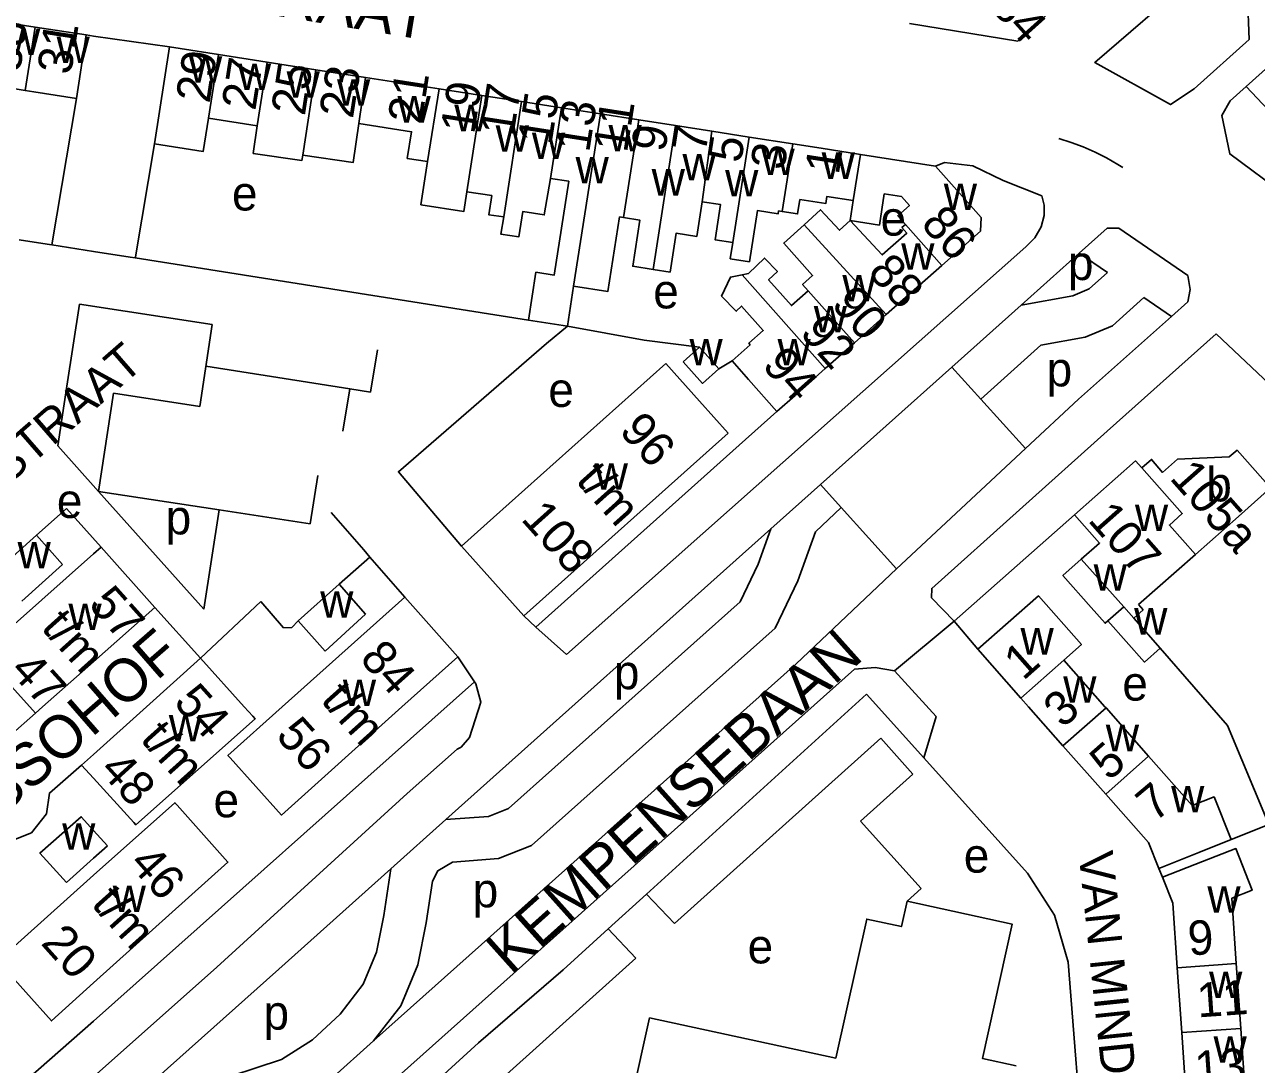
# Model space of a CAD drawing. Extents: x 161775 to 163181, y 382878 to 383925.
# Drawn here: x 162592 to 162735.4, y 383208.4 to 383329.4 of the extents above; entities that cross this region are included whole.
import ezdxf

# ---------------------------------------------------------------- set-up
doc = ezdxf.new("R2010")
doc.units = 0
for name, color, linetype in [('BLT_Basislijn', 7, 'Continuous'), ('BLT_Bebouwing', 7, 'Continuous'), ('BLT_Centroide', 7, 'Continuous'), ('BLT_Huisnummer', 7, 'Continuous'), ('BLT_Huisnummer_ tussenligend', 7, 'Continuous'), ('BLT_Huisnummer_reeks', 7, 'Continuous'), ('BLT_Onderverdeling_panden', 7, 'Continuous'), ('BLT_Straatnaam', 7, 'Continuous'), ('BLT_Vlakafsluiter', 7, 'Continuous')]:
    doc.layers.add(name, color=color, linetype=linetype)

msp = doc.modelspace()

# ---------------------------------------------------------------- linework, layer by layer
at = {"layer": 'BLT_Basislijn'}
for p, q in [((162734.18, 383322.22), (162747.65, 383334.31)), ((162734.32, 383333.06), (162734.52, 383327.69)), ((162728.11, 383321.94), (162734.52, 383327.69)), ((162732.32, 383320.55), (162734.18, 383322.22)), ((162734.18, 383322.22), (162738.71, 383317.41)), ((162597.99, 383320.81), (162595.15, 383303.79)), ((162705.9, 383311.29), (162710.39, 383309.51)), ((162714.75, 383302.82), (162708, 383296.78)), ((162718.02, 383300.57), (162714.75, 383302.82)), ((162650.63, 383295.02), (162604.83, 383302.26)), ((162598.36, 383296.88), (162596.9, 383287.35)), ((162613.81, 383294.51), (162598.36, 383296.88)), ((162725.47, 383295.45), (162722.26, 383297.65)), ((162612.35, 383284.98), (162613.81, 383294.51)), ((162664.1, 383292.68), (162655.16, 383294.32)), ((162664.1, 383292.68), (162670.55, 383291.87)), ((162633.05, 383291.56), (162632.23, 383286.65)), ((162710.28, 383292.11), (162703.27, 383285.84)), ((162629.83, 383287.02), (162613.07, 383289.68)), ((162672.78, 383289.35), (162674.33, 383290.28)), ((162699.92, 383289.56), (162684.63, 383275.89)), ((162699.92, 383289.56), (162703.27, 383285.84)), ((162596.9, 383287.35), (162595.83, 383280.38)), ((162629.83, 383287.02), (162629.02, 383282.11)), ((162629.83, 383287.02), (162632.23, 383286.65)), ((162602.32, 383286.52), (162600.57, 383275.09)), ((162602.32, 383286.52), (162612.35, 383284.98)), ((162703.27, 383285.84), (162708.47, 383280.07)), ((162675.16, 383280.46), (162679.55, 383284.39)), ((162600.57, 383275.09), (162595.83, 383280.38)), ((162651.5, 383259.29), (162675.16, 383280.46)), ((162693.48, 383266.07), (162708.47, 383280.07)), ((162626.09, 383276.92), (162625.23, 383271.31)), ((162614.62, 383272.93), (162600.57, 383275.09)), ((162600.57, 383275.09), (162612.85, 383261.38)), ((162678.84, 383270.71), (162684.63, 383275.89)), ((162684.63, 383275.89), (162687.04, 383273.22)), ((162596.84, 383273.09), (162594.37, 383270.88)), ((162600.87, 383268.59), (162596.84, 383273.09)), ((162612.85, 383261.38), (162614.62, 383272.93)), ((162625.23, 383271.31), (162614.62, 383272.93)), ((162687.04, 383273.22), (162693.48, 383266.07)), ((162714.2, 383272.37), (162700.18, 383259.96)), ((162593.36, 383269.97), (162594.37, 383270.88)), ((162628.58, 383264.27), (162632.16, 383267.44)), ((162632.16, 383267.44), (162636.22, 383262.78)), ((162612.46, 383255.66), (162619.48, 383262.27)), ((162607.13, 383261.58), (162612.46, 383255.66)), ((162651.5, 383259.29), (162650.07, 383260.58)), ((162700.18, 383259.96), (162702.92, 383256.71)), ((162655.06, 383256.08), (162651.5, 383259.29)), ((162644.34, 383252.93), (162642.4, 383255.84)), ((162696.65, 383244.05), (162689.98, 383251.46)), ((162667.62, 383224.77), (162691.65, 383246.34)), ((162691.65, 383246.34), (162695.39, 383242.17)), ((162695.39, 383242.17), (162689.29, 383236.7)), ((162634.6, 383231.13), (162641.01, 383236.87)), ((162689.29, 383236.7), (162696.33, 383228.86)), ((162736.81, 383236.3), (162732.43, 383234.55)), ((162724, 383231.19), (162724.45, 383230.18)), ((162664.38, 383228.21), (162667.62, 383224.77)), ((162696.33, 383228.86), (162694.7, 383227.39)), ((162659.92, 383224.15), (162663.13, 383220.74)), ((162663.13, 383220.74), (162645.43, 383204.86)), ((162632.59, 383211.1), (162627.58, 383206.63))]:
    msp.add_line(p, q, dxfattribs=at)
for points in [[(162728.02, 383334.92), (162716.54, 383325.02), (162725.36, 383320.12), (162728.11, 383321.94)], [(162599.14, 383328.22), (162600, 383328.1), (162608.84, 383326.83)], [(162732.32, 383320.55), (162731.35, 383318.86), (162732.27, 383314.38), (162738.74, 383309.56), (162742.97, 383309.23)], [(162604.83, 383302.26), (162604.86, 383302.41), (162607.1, 383315.55)], [(162712.38, 383316.16), (162713.81, 383315.71), (162715.21, 383315.18), (162716.59, 383314.58), (162717.93, 383313.91), (162719.23, 383313.16), (162719.81, 383312.8)], [(162705.9, 383311.29), (162702.36, 383312.99), (162699.05, 383313.36), (162698.02, 383312.96)], [(162710.39, 383309.51), (162710.66, 383308.39), (162710.66, 383307.19), (162710.33, 383305.89), (162709.58, 383304.59), (162708.52, 383303.54), (162655.06, 383256.08)], [(162719.35, 383305.72), (162718.01, 383305.72), (162714.75, 383302.82)], [(162727.38, 383300.2), (162719.35, 383305.72)], [(162595.15, 383303.79), (162594.61, 383303.88), (162591.33, 383304.39)], [(162604.83, 383302.26), (162604.25, 383302.35), (162600, 383303.02), (162595.15, 383303.79)], [(162718.02, 383300.57), (162715.9, 383298.65), (162714.01, 383297.87), (162708, 383296.78)], [(162725.47, 383295.45), (162727.38, 383297.15), (162727.65, 383298.58), (162727.38, 383300.2)], [(162708, 383296.78), (162699.92, 383289.56)], [(162722.26, 383297.65), (162718.61, 383294.37), (162715.44, 383293.05), (162710.28, 383292.11)], [(162708.47, 383280.07), (162714.64, 383285.84), (162725.47, 383295.45)], [(162655.16, 383294.32), (162652.74, 383292.29), (162635.48, 383277.37), (162642.82, 383268.69)], [(162700.18, 383259.96), (162697.55, 383262.68), (162697.58, 383263.78), (162717.98, 383282.11), (162730.7, 383293.41)], [(162730.7, 383293.41), (162740.29, 383284.35), (162743.22, 383281.09)], [(162627.66, 383272.61), (162631.45, 383268.27), (162632.16, 383267.44)], [(162632.59, 383211.1), (162635.75, 383215.2), (162637.75, 383219.96), (162638.72, 383224.85), (162639.45, 383229.71), (162640.09, 383230.92), (162641.77, 383231.91), (162647.13, 383232.33), (162650.96, 383233.85), (162679.35, 383259.16), (162681.97, 383264.69), (162684.05, 383270.39), (162687.04, 383273.22)], [(162641.01, 383236.87), (162645.99, 383237.25), (162648.29, 383238.17), (162675.26, 383262.22), (162677.35, 383266.62), (162678.84, 383270.71)], [(162641.01, 383236.87), (162678.84, 383270.71)], [(162693.48, 383266.07), (162681.79, 383255.01), (162632.59, 383211.1)], [(162619.48, 383262.27), (162622.12, 383259.18), (162623.07, 383259.25), (162623.83, 383260.03)], [(162724.18, 383256.84), (162732, 383247.83), (162736.81, 383236.3)], [(162688.58, 383254.38), (162615.97, 383189.56), (162613.79, 383187.62)], [(162693.22, 383254.18), (162690.97, 383254.59), (162688.58, 383254.38)], [(162696.65, 383244.05), (162698.08, 383248.88), (162693.22, 383254.18)], [(162570.01, 383217.65), (162576.23, 383210.37), (162584.08, 383201.25), (162584.73, 383200.63), (162585.13, 383200.67), (162587.16, 383202.14), (162600, 383213.42), (162644.34, 383252.93)], [(162591.34, 383199.25), (162600, 383206.93), (162614.36, 383219.68), (162636.52, 383239.9), (162642.31, 383245.08), (162642.78, 383245.3), (162643.76, 383246.45), (162645.08, 383250.55), (162644.5, 383252.69), (162644.34, 383252.93)], [(162689.98, 383251.46), (162664.38, 383228.21)], [(162580.33, 383237.65), (162582.12, 383239.57), (162583.14, 383243.01), (162585.21, 383245.27), (162587.69, 383246.34), (162590.24, 383246.63), (162593.23, 383249.26)], [(162715.36, 383196.23), (162713.47, 383220.29), (162711.88, 383225.76), (162708.73, 383230.62), (162696.65, 383244.05)], [(162598.61, 383243.21), (162594.86, 383239.96), (162594.52, 383237.55), (162592.77, 383235.34), (162590.32, 383234.35), (162588.47, 383233.98), (162585.68, 383231.57)], [(162594.57, 383195.37), (162621.56, 383219.46), (162634.6, 383231.13)], [(162602.45, 383196.76), (162613.16, 383206.07), (162621.89, 383208.94), (162625.48, 383211.22), (162628.7, 383214.24), (162631.39, 383217.73), (162632.94, 383221.43), (162633.8, 383225.7), (162634.6, 383231.13)], [(162664.38, 383228.21), (162659.92, 383224.15)], [(162659.92, 383224.15), (162654.65, 383219.37), (162644.81, 383210.89), (162636.3, 383203.14), (162619.78, 383188.65), (162618.57, 383187.37), (162618.34, 383185.21)]]:
    msp.add_lwpolyline(points, dxfattribs=at)
at = {"layer": 'BLT_Bebouwing'}
for p, q in [((162593.19, 383329.15), (162587.46, 383330.04)), ((162599.14, 383328.22), (162593.19, 383329.15)), ((162597.99, 383320.81), (162599.14, 383328.22)), ((162608.84, 383326.83), (162607.1, 383315.55)), ((162614.53, 383325.95), (162608.84, 383326.83)), ((162620.21, 383325.06), (162614.53, 383325.95)), ((162625.89, 383324.18), (162620.21, 383325.06)), ((162631.65, 383323.28), (162625.89, 383324.18)), ((162586.31, 383322.67), (162592.04, 383321.76)), ((162640.21, 383321.95), (162631.65, 383323.28)), ((162645.2, 383321.17), (162640.21, 383321.95)), ((162649.83, 383320.46), (162645.2, 383321.17)), ((162654.48, 383319.73), (162649.83, 383320.46)), ((162659.01, 383319.03), (162654.48, 383319.73)), ((162613.37, 383318.54), (162619.05, 383317.65)), ((162663.46, 383318.33), (162659.01, 383319.03)), ((162667.75, 383317.67), (162663.46, 383318.33)), ((162671.99, 383317.01), (162667.75, 383317.67)), ((162676.32, 383316.33), (162671.99, 383317.01)), ((162681.42, 383315.54), (162676.32, 383316.33)), ((162684.7, 383315.03), (162681.42, 383315.54)), ((162689.26, 383314.32), (162684.7, 383315.03)), ((162698.02, 383312.96), (162689.26, 383314.32)), ((162688.09, 383306.64), (162688.43, 383308.95)), ((162692.27, 383295.66), (162698.74, 383301.4)), ((162655.16, 383294.32), (162655.88, 383298.98)), ((162688.57, 383292.38), (162692.27, 383295.66)), ((162650.63, 383295.02), (162655.16, 383294.32)), ((162685.18, 383289.38), (162688.57, 383292.38)), ((162668.64, 383290.18), (162670.55, 383291.87)), ((162670.55, 383291.87), (162672.78, 383289.35)), ((162674.33, 383290.28), (162676.44, 383292.15)), ((162681.66, 383286.26), (162685.18, 383289.38)), ((162679.55, 383284.39), (162681.66, 383286.26)), ((162650.07, 383260.58), (162673.87, 383281.85)), ((162642.82, 383268.69), (162650.07, 383260.58)), ((162596.39, 383266.56), (162591.64, 383262.29)), ((162628.58, 383264.27), (162623.83, 383260.03)), ((162631.67, 383260.8), (162628.58, 383264.27)), ((162636.22, 383262.78), (162642.4, 383255.84)), ((162626.95, 383256.47), (162631.67, 383260.8)), ((162721.09, 383260.34), (162722.19, 383261.3)), ((162722.19, 383261.3), (162721.64, 383261.9)), ((162623.83, 383260.03), (162626.95, 383256.47)), ((162707.95, 383251.02), (162702.92, 383256.71)), ((162717.86, 383249.87), (162722.82, 383244.25)), ((162712.85, 383245.45), (162717.83, 383239.83)), ((162722.82, 383244.25), (162727.9, 383238.5)), ((162717.83, 383239.83), (162722.8, 383234.21)), ((162722.8, 383234.21), (162724, 383231.19)), ((162725.62, 383227.16), (162724.45, 383230.18)), ((162726.15, 383219.63), (162725.62, 383227.16)), ((162732.5, 383227.73), (162733.03, 383220.11)), ((162726.67, 383212.09), (162726.15, 383219.63)), ((162733.03, 383220.11), (162733.56, 383212.57)), ((162664.73, 383213.79), (162686.41, 383209.08)), ((162727.2, 383204.55), (162726.67, 383212.09)), ((162733.56, 383212.57), (162734.08, 383205.04))]:
    msp.add_line(p, q, dxfattribs=at)
for points in [[(162713.49, 383332.92), (162707.58, 383327.5), (162694.99, 383329.54)], [(162592.04, 383321.76), (162593.05, 383321.6), (162597.99, 383320.81)], [(162607.1, 383315.55), (162612.77, 383314.67), (162613.37, 383318.54)], [(162619.05, 383317.65), (162618.58, 383314.44), (162624.24, 383313.6), (162624.34, 383314.24)], [(162624.34, 383314.24), (162630.21, 383313.37), (162630.87, 383317.9)], [(162630.87, 383317.9), (162637.01, 383316.95), (162636.52, 383313.86), (162638.89, 383313.48)], [(162643.46, 383309.97), (162643.1, 383307.67), (162638.11, 383308.45), (162638.89, 383313.48)], [(162698.74, 383301.4), (162703.23, 383305.38), (162703.33, 383306.97), (162698.02, 383312.96)], [(162653.2, 383311.52), (162652.47, 383307.28), (162649.95, 383307.67), (162649.49, 383304.71), (162647.42, 383305.03), (162647.74, 383307.03)], [(162650.63, 383295.02), (162651.5, 383300.59), (162653.62, 383300.27), (162655.32, 383311.19), (162653.2, 383311.52)], [(162647.74, 383307.03), (162646.01, 383307.3), (162646.36, 383309.52), (162643.46, 383309.97)], [(162694.52, 383306.16), (162693.62, 383307.18), (162694.97, 383308.37), (162694.05, 383309.41), (162692.04, 383309.72), (162691.48, 383306.08), (162688.09, 383306.64)], [(162670.84, 383308.8), (162670.21, 383304.76), (162667.81, 383305.14), (162667.11, 383300.62), (162665.14, 383300.93)], [(162674.41, 383304.07), (162672.35, 383304.39), (162672.99, 383308.47), (162670.84, 383308.8)], [(162683.73, 383308.82), (162682.22, 383309.06), (162681.96, 383307.39), (162680.17, 383307.67)], [(162688.43, 383308.95), (162685.37, 383309.43), (162685.24, 383308.59), (162683.73, 383308.82)], [(162661.68, 383306.96), (162661.23, 383307.03), (162659.88, 383298.36), (162655.88, 383298.98)], [(162665.14, 383300.93), (162662.77, 383301.3), (162663.6, 383306.66), (162661.68, 383306.96)], [(162680.17, 383307.67), (162679.74, 383307.74), (162679.69, 383307.39), (162677.27, 383307.77), (162676.35, 383301.81)], [(162682.74, 383306.12), (162684.64, 383307.87), (162686.84, 383305.49), (162688.09, 383306.64)], [(162683.19, 383298.45), (162682.54, 383299.18), (162683.7, 383300.21), (162680.35, 383304), (162682.74, 383306.12)], [(162688.09, 383306.64), (162691.82, 383302.61), (162694.67, 383305.14), (162694.1, 383305.79), (162694.52, 383306.16)], [(162676.35, 383301.81), (162674.11, 383302.16), (162674.41, 383304.07)], [(162675.49, 383300.31), (162676.23, 383300.45), (162678.09, 383302.25), (162679.6, 383300.69), (162678.58, 383299.7), (162681.23, 383296.72), (162683.19, 383298.45)], [(162676.44, 383292.15), (162676.28, 383292.33), (162677.95, 383293.81), (162675.43, 383296.65), (162674.82, 383296.05), (162673.1, 383297.82), (162674.14, 383300.04), (162675.49, 383300.31)], [(162666.61, 383289.97), (162646.55, 383272.03), (162642.82, 383268.69)], [(162666.61, 383289.97), (162670.53, 383285.58), (162673.87, 383281.85)], [(162672.78, 383289.35), (162670.87, 383287.66), (162668.64, 383290.18)], [(162679.55, 383284.39), (162676.24, 383288.13), (162674.33, 383290.28)], [(162737.02, 383275.48), (162733.14, 383279.88), (162732.2, 383279.1), (162726.19, 383278.83), (162724.44, 383277.29), (162723.16, 383278.8), (162722.03, 383277.81)], [(162722.03, 383277.81), (162721.3, 383278.64), (162714.2, 383272.37)], [(162737.02, 383275.48), (162733.27, 383272.17), (162728.26, 383267.75)], [(162714.2, 383272.37), (162717.11, 383269.07), (162714.97, 383267.19)], [(162588.58, 383265.7), (162593.36, 383269.97)], [(162593.36, 383269.97), (162596.39, 383266.56)], [(162590.79, 383259.62), (162600, 383267.81), (162600.87, 383268.59)], [(162600.87, 383268.59), (162607.13, 383261.58)], [(162714.97, 383267.19), (162712.84, 383265.3), (162716.15, 383261.55), (162717.76, 383259.73), (162718.09, 383260.02)], [(162728.26, 383267.75), (162721.64, 383261.9)], [(162615.91, 383244.05), (162615.64, 383244.35), (162621.95, 383250), (162636.22, 383262.78)], [(162702.92, 383256.71), (162709.99, 383262.92), (162714.99, 383257.24), (162712.96, 383255.44)], [(162607.13, 383261.58), (162600, 383255.26), (162594.06, 383250), (162593.23, 383249.26)], [(162718.09, 383260.02), (162722.34, 383255.21), (162724.18, 383256.84)], [(162724.18, 383256.84), (162721.09, 383260.34)], [(162593.23, 383249.26), (162592.56, 383250), (162587.25, 383255.85)], [(162612.46, 383255.66), (162606.16, 383250), (162600, 383244.46), (162598.61, 383243.21)], [(162618.52, 383248.91), (162617.54, 383250), (162612.46, 383255.66)], [(162642.4, 383255.84), (162635.9, 383250), (162621.89, 383237.4), (162615.91, 383244.05)], [(162712.96, 383255.44), (162717.74, 383250), (162717.86, 383249.87)], [(162712.85, 383245.45), (162708.83, 383250), (162707.95, 383251.02)], [(162604.67, 383236.55), (162604.91, 383236.28), (162618.79, 383248.61), (162618.52, 383248.91)], [(162598.61, 383243.21), (162600, 383241.68), (162604.67, 383236.55)], [(162727.9, 383238.5), (162730.45, 383239.51), (162732.43, 383234.55)], [(162589.13, 383220.13), (162588.85, 383220.44), (162600, 383230.39), (162609.46, 383238.83), (162609.73, 383238.54)], [(162609.73, 383238.54), (162615.63, 383231.92), (162600, 383217.85), (162595.1, 383213.44), (162589.13, 383220.13)], [(162596.83, 383229.54), (162593.75, 383232.97), (162598.56, 383237.21), (162600, 383235.61), (162601.61, 383233.82)], [(162601.61, 383233.82), (162600, 383232.38), (162596.83, 383229.54)], [(162724, 383231.19), (162728.65, 383233.04), (162732.43, 383234.55)], [(162724.45, 383230.18), (162729.11, 383231.99), (162732.99, 383233.49), (162734.87, 383228.65), (162732.5, 383227.73)], [(162694.7, 383227.39), (162694.04, 383224.41), (162690, 383225.3), (162686.41, 383209.08)], [(162707.41, 383208.19), (162703.48, 383209.06), (162706.94, 383224.68), (162694.7, 383227.39)], [(162668.36, 383203.25), (162662.67, 383204.51), (162664.73, 383213.79)]]:
    msp.add_lwpolyline(points, dxfattribs=at)
at = {"layer": 'BLT_Onderverdeling_panden'}
for p, q in [((162592.04, 383321.76), (162593.19, 383329.15)), ((162613.37, 383318.54), (162614.53, 383325.95)), ((162619.05, 383317.65), (162620.21, 383325.06)), ((162624.34, 383314.24), (162625.89, 383324.18)), ((162630.87, 383317.9), (162631.65, 383323.28)), ((162638.89, 383313.48), (162640.21, 383321.95)), ((162643.46, 383309.97), (162645.2, 383321.17)), ((162647.74, 383307.03), (162649.83, 383320.46)), ((162653.2, 383311.52), (162654.48, 383319.73)), ((162655.88, 383298.98), (162659.01, 383319.03)), ((162661.68, 383306.96), (162663.46, 383318.33)), ((162665.14, 383300.93), (162667.75, 383317.67)), ((162674.41, 383304.07), (162676.32, 383316.33)), ((162680.17, 383307.67), (162681.42, 383315.54)), ((162688.43, 383308.95), (162689.26, 383314.32)), ((162682.74, 383306.12), (162692.27, 383295.66)), ((162694.52, 383306.16), (162698.74, 383301.4)), ((162675.49, 383300.31), (162685.18, 383289.38)), ((162683.19, 383298.45), (162688.57, 383292.38)), ((162719.93, 383261.64), (162714.97, 383267.19)), ((162718.09, 383260.02), (162719.93, 383261.64)), ((162721.09, 383260.34), (162719.93, 383261.64)), ((162707.95, 383251.02), (162712.96, 383255.44)), ((162712.85, 383245.45), (162717.86, 383249.87)), ((162717.83, 383239.83), (162722.82, 383244.25)), ((162733.03, 383220.11), (162726.15, 383219.63)), ((162733.56, 383212.57), (162726.67, 383212.09))]:
    msp.add_line(p, q, dxfattribs=at)
for points in [[(162670.84, 383308.8), (162671.99, 383317.01)], [(162728.26, 383267.75), (162725.24, 383271.17), (162726.74, 383272.5), (162722.03, 383277.81)]]:
    msp.add_lwpolyline(points, dxfattribs=at)
at = {"layer": 'BLT_Vlakafsluiter'}
msp.add_line((162693.22, 383254.18), (162700.18, 383259.96), dxfattribs=at)

# ---------------------------------------------------------------- texts
at = {"layer": 'BLT_Centroide'}
for s, p in [('w', (162589.92, 383325.88)), ('w', (162595.69, 383324.97)), ('w', (162611.11, 383322.67)), ('w', (162616.8, 383321.8)), ('w', (162622.47, 383320.92)), ('w', (162628.34, 383320)), ('w', (162635.38, 383318.03)), ('w', (162642, 383317.02)), ('w', (162646.81, 383314.62)), ('w', (162651.03, 383313.78)), ('w', (162659.94, 383314.67)), ('w', (162656.11, 383310.94)), ('w', (162668.56, 383311.28)), ('w', (162677.75, 383311.91)), ('w', (162684.76, 383311.47)), ('w', (162664.97, 383309.53)), ('w', (162673.52, 383309.42)), ('e', (162616.11, 383307.79)), ('w', (162698.98, 383307.84)), ('e', (162691.61, 383304.86)), ('w', (162694.02, 383300.88)), ('p', (162713.43, 383299.69)), ('e', (162665.15, 383296.39)), ('w', (162687.17, 383297.2)), ('w', (162683.84, 383293.61)), ('w', (162669.37, 383289.77)), ('w', (162679.62, 383289.77)), ('p', (162710.95, 383287.31)), ('e', (162652.94, 383284.92)), ('w', (162658.34, 383275.28)), ('b', (162729.53, 383273.92)), ('e', (162595.72, 383271.99)), ('p', (162608.39, 383270.08)), ('w', (162721.23, 383270.47)), ('w', (162591.15, 383266.12)), ('w', (162716.42, 383263.51)), ('w', (162626.38, 383260.38)), ('w', (162597.07, 383258.94)), ('w', (162721.14, 383258.42)), ('w', (162707.91, 383256.09)), ('p', (162660.57, 383252.05)), ('e', (162719.76, 383250.73)), ('w', (162629.02, 383250.09)), ('w', (162712.88, 383250.47)), ('w', (162608.76, 383245.97)), ('w', (162717.84, 383244.84)), ('w', (162725.44, 383237.72)), ('e', (162613.96, 383237.14)), ('w', (162596.34, 383233.38)), ('e', (162701.3, 383230.7)), ('p', (162644.13, 383226.66)), ('w', (162602.22, 383226.12)), ('w', (162729.66, 383226.03)), ('e', (162676.14, 383220.13)), ('w', (162729.86, 383216.09)), ('p', (162619.78, 383212.42)), ('w', (162730.38, 383208.56))]:
    msp.add_text(s, height=4, dxfattribs=at).set_placement(p)
at = {"layer": 'BLT_Huisnummer'}
for s, rotation, p in [('31', 81.1481, (162597.35, 383323.49)), ('29', 81.1545, (162613.49, 383320.18)), ('23', 81.1564, (162630.18, 383318.4)), ('19', 81.1562, (162644.3, 383316.59)), ('15', 81.1439, (162653.29, 383315.32)), ('11', 81.154, (162662.09, 383314.43)), ('7', 81.1706, (162671.24, 383314.4)), ('3', 81.1374, (162680.39, 383312.39)), ('1', 81.1374, (162686.74, 383311.86)), ('86', 311.5652, (162696.18, 383306.14)), ('90', 311.5532, (162685.76, 383296.79)), ('94', 311.546, (162677.71, 383289.68)), ('105a', 311.4575, (162725.16, 383276.58)), ('107', 311.4575, (162715.65, 383271.69)), ('1', 41.4661, (162708.22, 383252.97)), ('7', 40.0303, (162723.52, 383236.48)), ('9', 3.9969, (162727.52, 383221.05)), ('13', 3.9969, (162728.32, 383205.91))]:
    msp.add_text(s, height=4, rotation=rotation, dxfattribs=at).set_placement(p)
at = {"layer": 'BLT_Huisnummer_ tussenligend'}
for s, rotation, p in [('33', 81.1481, (162591.41, 383323.77)), ('27', 81.1545, (162618.82, 383319.33)), ('25', 81.1545, (162624.58, 383318.72)), ('21', 81.1564, (162638.16, 383317.73)), ('17', 81.1562, (162648.87, 383316.32)), ('13', 81.1439, (162657.69, 383314.46)), ('9', 81.154, (162666.52, 383314.49)), ('5', 81.1706, (162675.37, 383313.23)), ('88', 311.5532, (162690.01, 383300.53)), ('92', 311.5532, (162682.1, 383293.47)), ('3', 41.4661, (162712.82, 383247.42)), ('5', 41.4661, (162718.21, 383241.28)), ('11', 3.9969, (162728.57, 383213.84))]:
    msp.add_text(s, height=4, rotation=rotation, dxfattribs=at).set_placement(p)
at = {"layer": 'BLT_Huisnummer_reeks'}
for s, rotation, p in [('84', 311.8931, (162704.31, 383331.37)), ('96', 311.8058, (162661.07, 383282.05)), ('t/m', 311.8358, (162656.03, 383276.29)), ('108', 311.9603, (162649.65, 383271.81)), ('57', 311.8068, (162599.28, 383261.84)), ('t/m', 311.8358, (162593.78, 383259.16)), ('84', 311.6607, (162630.86, 383255.53)), ('47', 312.2363, (162590.11, 383254.13)), ('54', 311.9368, (162609.19, 383250.44)), ('t/m', 311.8358, (162626.33, 383250.72)), ('t/m', 311.8358, (162605.32, 383246.18)), ('56', 311.9603, (162621.09, 383246.57)), ('48', 312.2959, (162600.56, 383242.54)), ('46', 311.7727, (162604.01, 383231.66)), ('t/m', 311.8358, (162599.62, 383226.98)), ('20', 311.7481, (162593.76, 383222.44))]:
    msp.add_text(s, height=4, rotation=rotation, dxfattribs=at).set_placement(p)
at = {"layer": 'BLT_Straatnaam'}
for s, height, rotation, p in [('RUBENSSTRAAT', 5, 350.6675, (162585.12, 383336.4)), ('CONSTANT NEFKENSSTRAAT', 4, 41.0619, (162547.71, 383238.89)), ('PICASSOHOF', 5, 41.0619, (162577.37, 383226.85)), ('KEMPENSEBAAN', 5, 41.8258, (162648.54, 383218.73)), ('VAN MINDERHOUTSTRAAT', 4, 275.9912, (162714.66, 383232.99))]:
    msp.add_text(s, height=height, rotation=rotation, dxfattribs=at).set_placement(p)

doc.saveas('drawing.dxf')
